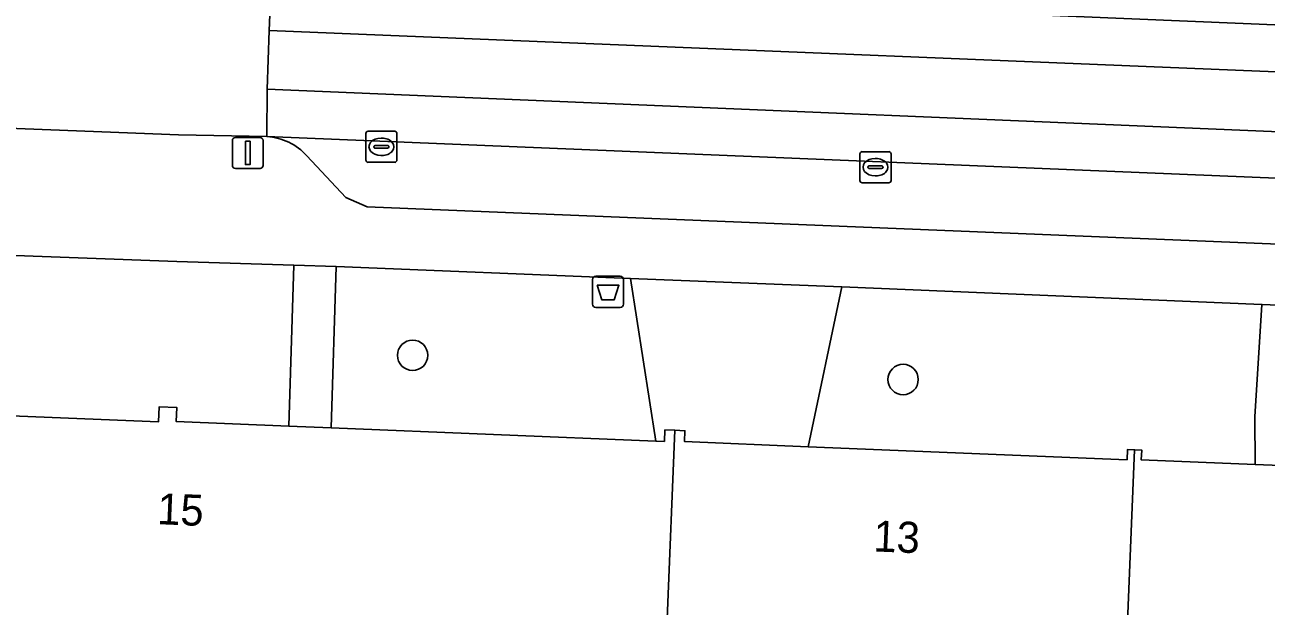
# Model space of a CAD drawing. Extents: x 160732 to 162107, y 387428 to 388479.
# Drawn here: x 161566.15 to 161606.1, y 387731.51 to 387750.21 of the extents above; entities that cross this region are included whole.
import ezdxf

# ---------------------------------------------------------------- set-up
doc = ezdxf.new("R2010")
doc.units = 0
for name, color, linetype in [('IMGEO_Afvalbak', 7, 'Continuous'), ('IMGEO_Boom', 7, 'Continuous'), ('IMGEO_Groenvoorziening', 7, 'Continuous'), ('IMGEO_Kolk', 7, 'Continuous'), ('IMGEO_Lichtmast', 7, 'Continuous'), ('IMGEO_Pand', 7, 'Continuous'), ('IMGEO_Pand_nummerreeks', 7, 'Continuous'), ('IMGEO_Parkeervlak_open', 7, 'Continuous'), ('IMGEO_Rijbaan_lokaal_gesloten', 7, 'Continuous'), ('IMGEO_Rijbaan_lokaal_open', 7, 'Continuous'), ('IMGEO_Voetpad_open', 7, 'Continuous')]:
    doc.layers.add(name, color=color, linetype=linetype)

msp = doc.modelspace()

# ---------------------------------------------------------------- linework, layer by layer
at = {"layer": 'IMGEO_Afvalbak'}
for p, q in [((161584.427, 387741.219), (161584.427, 387742.019)), ((161584.427, 387742.019), (161584.427, 387741.219)), ((161584.527, 387742.119), (161585.317, 387742.119)), ((161585.317, 387742.119), (161584.527, 387742.119)), ((161585.417, 387742.019), (161585.417, 387741.219)), ((161585.417, 387741.219), (161585.417, 387742.019)), ((161585.317, 387741.119), (161584.527, 387741.119)), ((161584.527, 387741.119), (161585.317, 387741.119))]:
    msp.add_line(p, q, dxfattribs=at)
msp.add_lwpolyline([(161584.57, 387741.833), (161585.274, 387741.833), (161585.125, 387741.363), (161584.719, 387741.363), (161584.57, 387741.833)], dxfattribs=at)
for centre, start, end in [((161584.527, 387742.019), 90, 180), ((161584.527, 387742.019), 90, 180), ((161585.317, 387742.019), 0, 90), ((161585.317, 387742.019), 360, 90), ((161584.527, 387741.219), 180, 270), ((161584.527, 387741.219), 180, 270), ((161585.317, 387741.219), 270, 0), ((161585.317, 387741.219), 270, 0)]:
    msp.add_arc(centre, 0.1, start, end, dxfattribs=at)
at = {"layer": 'IMGEO_Boom'}
for centre in [(161578.633, 387739.577), (161594.419, 387738.798)]:
    msp.add_circle(centre, 0.489, dxfattribs=at)
at = {"layer": 'IMGEO_Groenvoorziening'}
for points in [[(161570.46, 387737.438), (161570.48, 387737.922), (161571.04, 387737.899), (161571.022, 387737.448), (161574.647, 387737.3), (161574.808, 387742.475), (161571.049, 387742.591), (161561.511, 387742.952), (161561.499, 387737.805)], [(161586.461, 387736.816), (161585.644, 387742.046), (161576.171, 387742.433), (161576.011, 387737.244)], [(161602.099, 387736.527), (161602.086, 387736.212), (161605.753, 387736.062), (161605.738, 387737.603), (161605.968, 387741.217), (161592.449, 387741.779), (161591.362, 387736.637), (161601.628, 387736.216), (161601.641, 387736.546), (161601.87, 387736.536)]]:
    msp.add_lwpolyline(points, close=True, dxfattribs=at)
at = {"layer": 'IMGEO_Kolk'}
for p, q in [((161577.204, 387746.787), (161578.056, 387746.787)), ((161577.129, 387745.861), (161577.129, 387746.713)), ((161577.617, 387746.567), (161577.642, 387746.567)), ((161578.13, 387746.713), (161578.13, 387745.861)), ((161577.388, 387746.281), (161577.388, 387746.293)), ((161577.826, 387746.244), (161577.428, 387746.244)), ((161577.431, 387746.33), (161577.829, 387746.33)), ((161577.64, 387746.007), (161577.615, 387746.007)), ((161577.872, 387746.293), (161577.872, 387746.281)), ((161593.03, 387745.204), (161593.03, 387746.056)), ((161593.105, 387746.13), (161593.957, 387746.13)), ((161594.031, 387746.056), (161594.031, 387745.204)), ((161578.056, 387745.787), (161577.204, 387745.787)), ((161593.289, 387745.624), (161593.289, 387745.636)), ((161593.727, 387745.587), (161593.329, 387745.587)), ((161593.332, 387745.673), (161593.73, 387745.673)), ((161593.518, 387745.91), (161593.543, 387745.91)), ((161593.773, 387745.636), (161593.773, 387745.624)), ((161593.541, 387745.35), (161593.516, 387745.35)), ((161593.957, 387745.13), (161593.105, 387745.13))]:
    msp.add_line(p, q, dxfattribs=at)
for points in [[(161577.204, 387746.787), (161578.056, 387746.787)], [(161577.129, 387745.861), (161577.129, 387746.713)], [(161578.13, 387746.713), (161578.13, 387745.861)], [(161593.03, 387745.204), (161593.03, 387746.056)], [(161593.105, 387746.13), (161593.957, 387746.13)], [(161594.031, 387746.056), (161594.031, 387745.204)], [(161578.056, 387745.787), (161577.204, 387745.787)], [(161593.957, 387745.13), (161593.105, 387745.13)]]:
    msp.add_lwpolyline(points, dxfattribs=at)
for centre, radius, start, end in [((161577.206, 387746.711), 0.0765, 91.552, 178.448), ((161577.206, 387746.711), 0.0765, 91.552, 178.448), ((161578.054, 387746.711), 0.0765, 1.552, 88.448), ((161578.054, 387746.711), 0.0765, 1.552, 88.448), ((161577.428, 387746.29), 0.0403, 85.8775, 175.7526), ((161577.425, 387746.28), 0.0366, 178.938, 274.7102), ((161577.829, 387746.287), 0.043, 264.8664, 352.4533), ((161577.833, 387746.292), 0.0386, 1.7309, 96.639), ((161593.107, 387746.054), 0.0765, 91.552, 178.448), ((161593.107, 387746.054), 0.0765, 91.552, 178.448), ((161593.955, 387746.054), 0.0765, 1.552, 88.448), ((161593.955, 387746.054), 0.0765, 1.552, 88.448), ((161577.206, 387745.863), 0.0765, 181.552, 268.448), ((161577.206, 387745.863), 0.0765, 181.552, 268.448), ((161578.054, 387745.863), 0.0765, 271.552, 358.448), ((161578.054, 387745.863), 0.0765, 271.552, 358.448), ((161593.329, 387745.633), 0.0403, 85.8775, 175.7526), ((161593.326, 387745.623), 0.0366, 178.938, 274.7102), ((161593.73, 387745.63), 0.043, 264.8664, 352.4533), ((161593.734, 387745.635), 0.0386, 1.7309, 96.639), ((161593.107, 387745.206), 0.0765, 181.552, 268.448), ((161593.107, 387745.206), 0.0765, 181.552, 268.448), ((161593.955, 387745.206), 0.0765, 271.552, 358.448), ((161593.955, 387745.206), 0.0765, 271.552, 358.448)]:
    msp.add_arc(centre, radius, start, end, dxfattribs=at)
for centre, major_axis, ratio, start_param, end_param in [((161577.616, 387746.287), (-0.387, 0.002), 0.722429, 4.712389, 7.853982), ((161577.641, 387746.287), (-0.39, 0.002), 0.717154, 1.570796, 4.712389), ((161593.517, 387745.63), (-0.387, 0.002), 0.722429, 4.712389, 7.853982), ((161593.542, 387745.63), (-0.39, 0.002), 0.717154, 1.570796, 4.712389)]:
    msp.add_ellipse(centre, major_axis=major_axis, ratio=ratio, start_param=start_param, end_param=end_param, dxfattribs=at)
at = {"layer": 'IMGEO_Lichtmast'}
for p, q in [((161572.833, 387745.688), (161572.833, 387746.488)), ((161572.833, 387746.488), (161572.833, 387745.688)), ((161572.933, 387746.588), (161573.723, 387746.588)), ((161573.723, 387746.588), (161572.933, 387746.588)), ((161573.823, 387746.488), (161573.823, 387745.688)), ((161573.823, 387745.688), (161573.823, 387746.488)), ((161573.723, 387745.588), (161572.933, 387745.588)), ((161572.933, 387745.588), (161573.723, 387745.588))]:
    msp.add_line(p, q, dxfattribs=at)
msp.add_lwpolyline([(161573.253, 387746.463), (161573.403, 387746.463), (161573.403, 387745.713), (161573.253, 387745.713), (161573.253, 387746.463)], dxfattribs=at)
for centre, start, end in [((161572.933, 387746.488), 90, 180), ((161572.933, 387746.488), 90, 180), ((161573.723, 387746.488), 0, 90), ((161573.723, 387746.488), 360, 90), ((161572.933, 387745.688), 180, 270), ((161572.933, 387745.688), 180, 270), ((161573.723, 387745.688), 270, 0), ((161573.723, 387745.688), 270, 0)]:
    msp.add_arc(centre, 0.1, start, end, dxfattribs=at)
at = {"layer": 'IMGEO_Pand'}
for points in [[(161587.076, 387737.164), (161586.754, 387737.177), (161586.739, 387736.805), (161586.461, 387736.816), (161576.011, 387737.244), (161574.647, 387737.3), (161571.022, 387737.448), (161571.04, 387737.899), (161570.48, 387737.922), (161570.46, 387737.438), (161561.499, 387737.805), (161560.377, 387737.851), (161556.142, 387738.024), (161556.16, 387738.476), (161555.914, 387738.486), (161554.67, 387708.091), (161554.96, 387708.079), (161554.553, 387698.101), (161554.552, 387698.086), (161556.296, 387698.015), (161558.225, 387697.937), (161558.226, 387697.966), (161558.633, 387707.929), (161585.834, 387706.819)], [(161600.629, 387706.215), (161601.87, 387736.536), (161601.641, 387736.546), (161601.628, 387736.216), (161591.362, 387736.637), (161587.385, 387736.799), (161587.399, 387737.151), (161587.076, 387737.164), (161585.834, 387706.819)], [(161605.753, 387736.062), (161602.086, 387736.212), (161602.099, 387736.527), (161601.87, 387736.536), (161600.629, 387706.215), (161615.387, 387705.612), (161616.63, 387735.96), (161616.327, 387735.973), (161616.313, 387735.629), (161607.45, 387735.992), (161607.115, 387736.006)]]:
    msp.add_lwpolyline(points, close=True, dxfattribs=at)
at = {"layer": 'IMGEO_Parkeervlak_open'}
for points in [[(161613.457, 387744.984), (161573.944, 387746.619)], [(161575.232, 387745.997), (161576.483, 387744.658), (161577.17, 387744.359), (161610.168, 387742.999)]]:
    msp.add_lwpolyline(points, dxfattribs=at)
msp.add_arc((161573.811, 387744.698), 1.925, 42.4178, 86.0286, dxfattribs=at)
at = {"layer": 'IMGEO_Rijbaan_lokaal_gesloten'}
for points in [[(161574.02, 387750.026), (161613.741, 387748.399), (161613.807, 387749.905), (161574.404, 387751.563), (161574.08, 387751.558)], [(161573.947, 387748.142), (161613.656, 387746.472), (161613.741, 387748.399), (161574.02, 387750.026)], [(161573.944, 387746.619), (161613.457, 387744.984), (161613.591, 387744.978), (161613.656, 387746.472), (161573.947, 387748.142)]]:
    msp.add_lwpolyline(points, close=True, dxfattribs=at)
at = {"layer": 'IMGEO_Rijbaan_lokaal_open'}
msp.add_lwpolyline([(161555.784, 387752.253), (161554.854, 387752.262), (161554.792, 387750.763), (161554.713, 387748.842), (161554.65, 387747.315), (161571.102, 387746.674), (161573.944, 387746.619), (161573.947, 387748.142), (161574.02, 387750.026), (161574.08, 387751.558), (161573.032, 387751.617)], dxfattribs=at)
at = {"layer": 'IMGEO_Voetpad_open'}
for points in [[(161573.944, 387746.619), (161571.102, 387746.674), (161554.65, 387747.315), (161554.256, 387747.323)], [(161610.168, 387742.999), (161577.17, 387744.359), (161576.483, 387744.658), (161575.232, 387745.997)], [(161487.486, 387745.882), (161500.794, 387745.318), (161502.323, 387745.253), (161515.645, 387744.687), (161518.354, 387744.585), (161530.421, 387744.128), (161531.936, 387744.071), (161544.979, 387743.577), (161546.34, 387743.526), (161560.299, 387742.998), (161560.505, 387742.99), (161561.511, 387742.952), (161571.049, 387742.591), (161574.808, 387742.475), (161576.171, 387742.433), (161585.644, 387742.046), (161592.449, 387741.779), (161605.968, 387741.217), (161607.329, 387741.155), (161620.657, 387740.598), (161622.157, 387740.53), (161633.643, 387740.077)]]:
    msp.add_lwpolyline(points, dxfattribs=at)
for points in [[(161574.808, 387742.475), (161574.647, 387737.3), (161576.011, 387737.244), (161576.171, 387742.433)], [(161586.739, 387736.805), (161586.754, 387737.177), (161587.076, 387737.164), (161587.399, 387737.151), (161587.385, 387736.799), (161591.362, 387736.637), (161592.449, 387741.779), (161585.644, 387742.046), (161586.461, 387736.816)], [(161607.115, 387736.006), (161607.329, 387741.155), (161605.968, 387741.217), (161605.738, 387737.603), (161605.753, 387736.062)]]:
    msp.add_lwpolyline(points, close=True, dxfattribs=at)
msp.add_arc((161573.811, 387744.698), 1.925, 42.4178, 86.0286, dxfattribs=at)

# ---------------------------------------------------------------- texts
at = {"layer": 'IMGEO_Pand_nummerreeks'}
for s, rotation, p in [('15', 357.6337, (161570.402, 387734.145)), ('13', 357.6561, (161593.452, 387733.268))]:
    msp.add_text(s, height=1, rotation=rotation, dxfattribs=at).set_placement(p)

doc.saveas('drawing.dxf')
